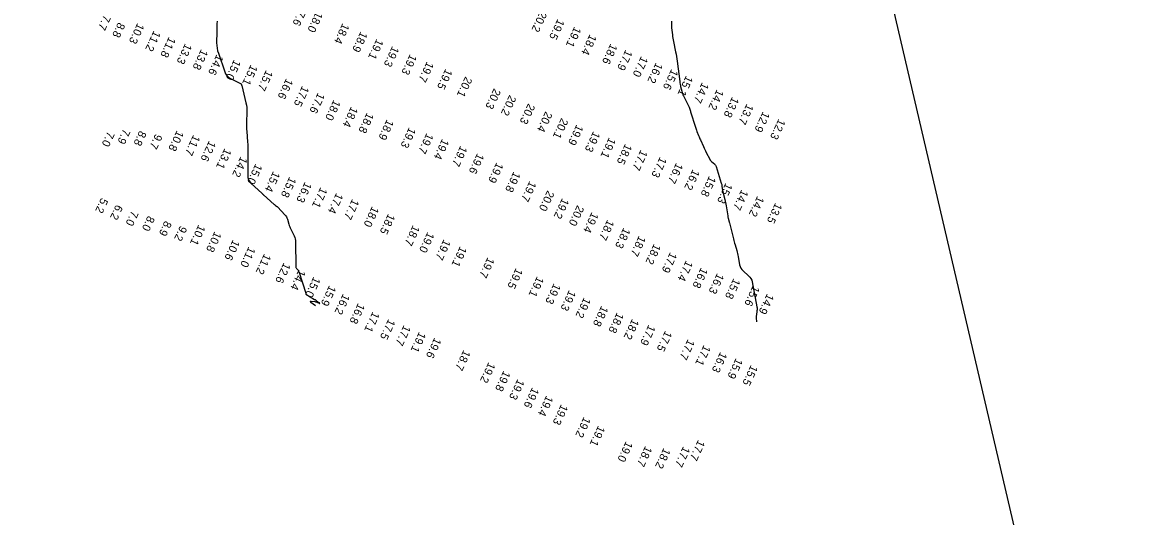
# Model space of a CAD drawing. Extents: x 988130 to 1132882, y 654656 to 841453.
# Drawn here: x 1027141 to 1027847, y 824046 to 824355 of the extents above; entities that cross this region are included whole.
import ezdxf

# ---------------------------------------------------------------- set-up
doc = ezdxf.new("R2010")
doc.units = 0
for name, color, linetype in [('V-ANNO-KEYM', 7, 'Continuous'), ('V-TOPO-MAJR', 7, 'Continuous'), ('V-TOPO-SOUN', 7, 'Continuous')]:
    doc.layers.add(name, color=color, linetype=linetype)

msp = doc.modelspace()

# ---------------------------------------------------------------- linework, layer by layer
at = {"layer": 'V-ANNO-KEYM'}
msp.add_line((1032789.23, 802447.08), (1025011.9, 835840), dxfattribs=at)
at = {"layer": 'V-TOPO-MAJR'}
for points in [[(1027262.28, 824355.43), (1027262.14, 824353.75), (1027262.04, 824352.06), (1027261.98, 824350.37), (1027261.95, 824348.68), (1027261.93, 824341.91), (1027261.99, 824340.23), (1027262.19, 824338.58), (1027262.53, 824336.94), (1027263.01, 824335.33), (1027267.01, 824323.67), (1027267.54, 824322.49), (1027268.25, 824321.46), (1027269.15, 824320.58), (1027270.24, 824319.87), (1027277.14, 824316.14), (1027277.22, 824316.09), (1027277.28, 824316.02), (1027277.33, 824315.95), (1027277.36, 824315.87), (1027277.48, 824315.51), (1027277.5, 824315.42), (1027277.53, 824315.33), (1027277.55, 824315.24), (1027277.58, 824315.15), (1027280.22, 824304.31), (1027280.52, 824302.84), (1027280.72, 824301.37), (1027280.82, 824299.88), (1027280.82, 824298.38), (1027280.61, 824292.36), (1027280.57, 824290.86), (1027280.59, 824289.35), (1027280.64, 824287.85), (1027280.74, 824286.35), (1027281.27, 824279.95), (1027281.38, 824278.38), (1027281.45, 824276.81), (1027281.49, 824275.24), (1027281.5, 824273.67), (1027281.36, 824259.06), (1027281.49, 824257.59), (1027281.9, 824256.24), (1027282.59, 824255.02), (1027283.57, 824253.92), (1027290.1, 824247.85), (1027290.19, 824247.76), (1027290.28, 824247.67), (1027290.37, 824247.58), (1027290.46, 824247.49), (1027290.81, 824247.13), (1027290.9, 824247.04), (1027290.99, 824246.96), (1027291.08, 824246.87), (1027291.17, 824246.79), (1027297.9, 824240.8), (1027298.08, 824240.65), (1027298.26, 824240.5), (1027298.44, 824240.36), (1027298.63, 824240.22), (1027299.38, 824239.68), (1027299.57, 824239.54), (1027299.74, 824239.39), (1027299.92, 824239.23), (1027300.08, 824239.07), (1027304.57, 824234.32), (1027305.09, 824233.7), (1027305.53, 824233.03), (1027305.88, 824232.32), (1027306.15, 824231.55), (1027307.07, 824228.41), (1027307.32, 824227.63), (1027307.59, 824226.86), (1027307.9, 824226.11), (1027308.25, 824225.37), (1027310.31, 824221.15), (1027310.71, 824220.19), (1027311, 824219.2), (1027311.18, 824218.18), (1027311.25, 824217.14), (1027311.38, 824201.88), (1027311.41, 824201.58), (1027311.49, 824201.3), (1027311.62, 824201.04), (1027311.81, 824200.8), (1027312.64, 824199.87), (1027312.84, 824199.63), (1027313.01, 824199.37), (1027313.14, 824199.1), (1027313.25, 824198.81), (1027317.57, 824185.37), (1027317.59, 824185.31), (1027317.6, 824185.25), (1027317.6, 824185.19), (1027317.6, 824185.12), (1027317.59, 824184.87), (1027317.59, 824184.81), (1027317.61, 824184.76), (1027317.65, 824184.71), (1027317.69, 824184.67), (1027323.16, 824181.38), (1027323.41, 824181.22), (1027323.66, 824181.06), (1027323.89, 824180.88), (1027324.13, 824180.7), (1027325.23, 824179.82), (1027325.37, 824179.71), (1027325.5, 824179.59), (1027325.64, 824179.48), (1027325.77, 824179.37), (1027326.3, 824178.9), (1027326.39, 824178.81), (1027326.41, 824178.76), (1027326.36, 824178.76), (1027326.24, 824178.81), (1027324.78, 824179.44), (1027324.48, 824179.55), (1027324.17, 824179.65), (1027323.86, 824179.72), (1027323.54, 824179.77), (1027320.89, 824180.07), (1027320.47, 824180.09), (1027320.3, 824180.01), (1027320.38, 824179.84), (1027320.71, 824179.58), (1027323.69, 824177.55)], [(1027546.24, 824355.42), (1027546.17, 824354.37), (1027546.15, 824353.31), (1027546.18, 824352.25), (1027546.28, 824351.2), (1027546.76, 824346.97), (1027546.89, 824345.92), (1027547.05, 824344.87), (1027547.23, 824343.82), (1027547.43, 824342.78), (1027548.77, 824336.25), (1027549.05, 824334.81), (1027549.3, 824333.37), (1027549.53, 824331.92), (1027549.72, 824330.47), (1027551.34, 824317.62), (1027551.45, 824316.85), (1027551.57, 824316.09), (1027551.72, 824315.34), (1027551.88, 824314.58), (1027552.57, 824311.57), (1027552.76, 824310.83), (1027553, 824310.1), (1027553.29, 824309.39), (1027553.62, 824308.69), (1027557.09, 824301.99), (1027557.21, 824301.74), (1027557.32, 824301.48), (1027557.42, 824301.22), (1027557.5, 824300.95), (1027557.81, 824299.86), (1027557.89, 824299.59), (1027557.97, 824299.32), (1027558.05, 824299.05), (1027558.13, 824298.78), (1027561.11, 824289.17), (1027561.33, 824288.49), (1027561.56, 824287.82), (1027561.8, 824287.15), (1027562.06, 824286.48), (1027563.11, 824283.83), (1027563.38, 824283.17), (1027563.65, 824282.51), (1027563.93, 824281.85), (1027564.22, 824281.2), (1027566.1, 824276.95), (1027566.51, 824276.05), (1027566.93, 824275.15), (1027567.37, 824274.26), (1027567.82, 824273.38), (1027570.11, 824269.01), (1027570.36, 824268.57), (1027570.66, 824268.16), (1027571, 824267.79), (1027571.38, 824267.45), (1027572.97, 824266.14), (1027573.33, 824265.8), (1027573.64, 824265.41), (1027573.88, 824264.98), (1027574.07, 824264.51), (1027577.32, 824254.14), (1027577.45, 824253.69), (1027577.56, 824253.24), (1027577.65, 824252.79), (1027577.71, 824252.33), (1027577.94, 824250.49), (1027578, 824250.03), (1027578.08, 824249.57), (1027578.18, 824249.12), (1027578.29, 824248.67), (1027579.57, 824243.82), (1027579.81, 824242.86), (1027580.02, 824241.89), (1027580.21, 824240.92), (1027580.36, 824239.94), (1027581.29, 824233.58), (1027581.35, 824233.21), (1027581.42, 824232.85), (1027581.5, 824232.5), (1027581.59, 824232.14), (1027581.97, 824230.72), (1027582.06, 824230.36), (1027582.16, 824230.01), (1027582.25, 824229.65), (1027582.34, 824229.3), (1027584.89, 824219.24), (1027585.13, 824218.31), (1027585.38, 824217.39), (1027585.63, 824216.47), (1027585.89, 824215.54), (1027586.96, 824211.86), (1027587.22, 824210.94), (1027587.45, 824210.01), (1027587.65, 824209.08), (1027587.83, 824208.14), (1027588.74, 824203.01), (1027589.03, 824201.91), (1027589.48, 824200.9), (1027590.11, 824199.99), (1027590.9, 824199.18), (1027594.4, 824196.1), (1027595.19, 824195.28), (1027595.82, 824194.37), (1027596.29, 824193.36), (1027596.59, 824192.27), (1027599.55, 824176.63), (1027599.63, 824176.04), (1027599.67, 824175.45), (1027599.66, 824174.85), (1027599.6, 824174.26), (1027599.21, 824171.53), (1027599.16, 824171.11), (1027599.14, 824170.69), (1027599.13, 824170.26), (1027599.16, 824169.84), (1027599.35, 824167.29)]]:
    msp.add_lwpolyline(points, dxfattribs=at)

# ---------------------------------------------------------------- texts
at = {"layer": 'V-TOPO-SOUN'}
for s, p in [('17.6 ', (1027314.7, 824365.79)), ('7.7', (1027191.46, 824359.66)), ('18.0 ', (1027324.02, 824361.66)), ('20.2 ', (1027464.05, 824361.9)), ('19.5 ', (1027475.06, 824357.14)), ('8.8', (1027200.43, 824355.01)), ('10.3 ', (1027212.45, 824354.52)), ('11.2 ', (1027222.67, 824349.78)), ('18.4 ', (1027340.65, 824354.43)), ('18.9 ', (1027351.96, 824349.29)), ('19.1 ', (1027485.52, 824352.31)), ('11.8 ', (1027232.1, 824345.91)), ('13.3 ', (1027242.27, 824341.79)), ('19.1 ', (1027361.92, 824344.66)), ('18.4 ', (1027495.15, 824347.51)), ('18.6 ', (1027508.14, 824341.69)), ('13.8 ', (1027252.27, 824338.2)), ('14.6 ', (1027261.95, 824334.94)), ('19.3 ', (1027371.73, 824340.11)), ('19.3 ', (1027382.79, 824335.12)), ('17.9 ', (1027517.52, 824337.83)), ('15.0 ', (1027272.81, 824331.71)), ('15.1 ', (1027283.28, 824328.52)), ('19.7 ', (1027393.36, 824330.48)), ('17.0 ', (1027527.27, 824333.79)), ('16.2 ', (1027536.48, 824329.82)), ('15.7 ', (1027292.83, 824325.13)), ('16.6 ', (1027305.43, 824319.93)), ('19.5 ', (1027404.99, 824325.94)), ('20.1 ', (1027417.39, 824321.11)), ('15.6 ', (1027546.15, 824325.73)), ('15.1 ', (1027555.35, 824321.7)), ('17.5 ', (1027315.46, 824315.28)), ('20.3 ', (1027435.25, 824313.69)), ('14.7 ', (1027565.32, 824317.44)), ('14.2 ', (1027574.6, 824313.1)), ('17.6 ', (1027325.28, 824311)), ('18.0 ', (1027335.09, 824306.56)), ('20.2 ', (1027444.9, 824309.54)), ('13.8 ', (1027584.14, 824308.38)), ('18.4 ', (1027346, 824302.3)), ('18.8 ', (1027355.91, 824298.59)), ('20.3 ', (1027456.65, 824304.27)), ('20.4 ', (1027467.46, 824299.28)), ('13.7 ', (1027593.2, 824304.01)), ('12.9 ', (1027603.36, 824299.22)), ('18.9 ', (1027368.36, 824294.29)), ('20.1 ', (1027477.38, 824295.13)), ('12.3 ', (1027613.16, 824294.63)), ('7.0', (1027193.85, 824286.8)), ('7.9', (1027203.71, 824288.39)), ('8.8', (1027213.78, 824287.29)), ('9.7', (1027223.71, 824285.27)), ('10.8 ', (1027237.1, 824287.38)), ('11.7 ', (1027247.39, 824284.62)), ('19.3 ', (1027382.21, 824289.33)), ('19.7 ', (1027393.18, 824285.71)), ('19.9 ', (1027486.86, 824291.04)), ('19.3 ', (1027497.36, 824286.83)), ('12.6 ', (1027257.23, 824280.93)), ('19.4 ', (1027402.93, 824282.14)), ('19.7 ', (1027414.3, 824277.77)), ('19.1 ', (1027507.18, 824282.94)), ('18.5 ', (1027517.31, 824279.01)), ('13.1 ', (1027266.94, 824276.2)), ('14.2 ', (1027276.97, 824271.11)), ('19.6 ', (1027424.85, 824273.13)), ('17.7 ', (1027526.98, 824275.24)), ('17.3 ', (1027538.97, 824270.82)), ('15.0 ', (1027286.26, 824266.57)), ('19.9 ', (1027436.89, 824267.4)), ('16.7 ', (1027549.17, 824267.09)), ('15.4 ', (1027297.31, 824261.81)), ('15.8 ', (1027307.42, 824258.34)), ('19.8 ', (1027447.58, 824261.64)), ('16.2 ', (1027559.52, 824263.03)), ('15.8 ', (1027569.76, 824258.86)), ('16.3 ', (1027317.09, 824255.14)), ('17.1 ', (1027326.88, 824251.83)), ('19.7 ', (1027457.5, 824255.73)), ('20.0 ', (1027468.68, 824249.85)), ('15.3 ', (1027580.07, 824254.55)), ('14.7 ', (1027589.94, 824250.39)), ('5.2', (1027189.8, 824245.21)), ('17.4 ', (1027336.76, 824248.27)), ('17.7 ', (1027346.72, 824244.54)), ('19.2 ', (1027477.91, 824245.02)), ('14.2 ', (1027599.86, 824246.35)), ('13.5 ', (1027611.11, 824242.12)), ('6.2', (1027199.08, 824241)), ('7.0', (1027208.8, 824237.24)), ('18.0 ', (1027359.11, 824239.87)), ('18.5 ', (1027369.19, 824235.31)), ('20.0 ', (1027487.3, 824240.57)), ('19.4 ', (1027496.34, 824236.25)), ('8.0', (1027218.98, 824234.01)), ('8.9', (1027229.58, 824230.87)), ('10.1 ', (1027250.62, 824228.38)), ('18.7 ', (1027384.65, 824228.12)), ('18.7 ', (1027506.16, 824231.57)), ('9.2', (1027239.14, 824227.76)), ('10.8 ', (1027260.68, 824224.18)), ('19.0 ', (1027393.75, 824223.82)), ('18.3 ', (1027516.27, 824226.51)), ('18.7 ', (1027525.89, 824221.5)), ('10.6 ', (1027272.14, 824219.03)), ('11.0 ', (1027281.97, 824214.65)), ('19.7 ', (1027403.88, 824219.21)), ('19.1 ', (1027414.07, 824214.91)), ('18.2 ', (1027535.3, 824216.49)), ('11.2 ', (1027291.72, 824210.25)), ('19.7 ', (1027431.31, 824208.05)), ('17.9 ', (1027545.39, 824211.23)), ('12.6 ', (1027303.91, 824204.67)), ('14.4 ', (1027313.3, 824200.4)), ('19.5 ', (1027448.99, 824201.26)), ('17.4 ', (1027555.31, 824206.01)), ('16.8 ', (1027564.68, 824201.6)), ('15.0 ', (1027322.54, 824195.82)), ('19.1 ', (1027462.2, 824196.07)), ('16.3 ', (1027574.74, 824198.06)), ('15.8 ', (1027584.99, 824194.84)), ('15.9 ', (1027332.34, 824190.44)), ('19.3 ', (1027472.69, 824191.68)), ('19.3 ', (1027482.2, 824187.44)), ('15.6 ', (1027597.07, 824190.33)), ('16.2 ', (1027340.94, 824185.13)), ('16.8 ', (1027350.33, 824179.29)), ('19.2 ', (1027491.54, 824182.9)), ('14.9 ', (1027605.97, 824185.3)), ('17.1 ', (1027359.52, 824174.03)), ('18.8 ', (1027502.41, 824177.63)), ('18.8 ', (1027512.16, 824173.51)), ('17.5 ', (1027369.31, 824169.43)), ('17.7 ', (1027378.96, 824165.59)), ('18.2 ', (1027521.64, 824169.47)), ('17.9 ', (1027531.9, 824165.77)), ('19.1 ', (1027388.51, 824161.38)), ('19.6 ', (1027398.09, 824157.74)), ('17.5 ', (1027542.3, 824162.02)), ('17.7 ', (1027556.43, 824156.78)), ('17.1 ', (1027566.4, 824153.11)), ('18.7 ', (1027416.29, 824150.05)), ('16.3 ', (1027576.72, 824148.82)), ('15.9 ', (1027586.46, 824144.9)), ('19.2 ', (1027431.87, 824142.33)), ('19.8 ', (1027441.28, 824137.04)), ('15.5 ', (1027595.86, 824140.66)), ('19.3 ', (1027450.03, 824131.82)), ('19.6 ', (1027459.17, 824126.6)), ('19.4 ', (1027468.02, 824121.51)), ('19.3 ', (1027477.27, 824116.03)), ('19.2 ', (1027491.42, 824108.2)), ('19.1 ', (1027500.43, 824102.69)), ('19.0 ', (1027517.75, 824092.93)), ('18.7 ', (1027529.83, 824089.98)), ('18.2 ', (1027541.31, 824088.71)), ('17.7 ', (1027553.56, 824089.72)), ('17.7 ', (1027562.86, 824093.74))]:
    msp.add_text(s, height=5, rotation=245, dxfattribs=at).set_placement(p)

doc.saveas('drawing.dxf')
